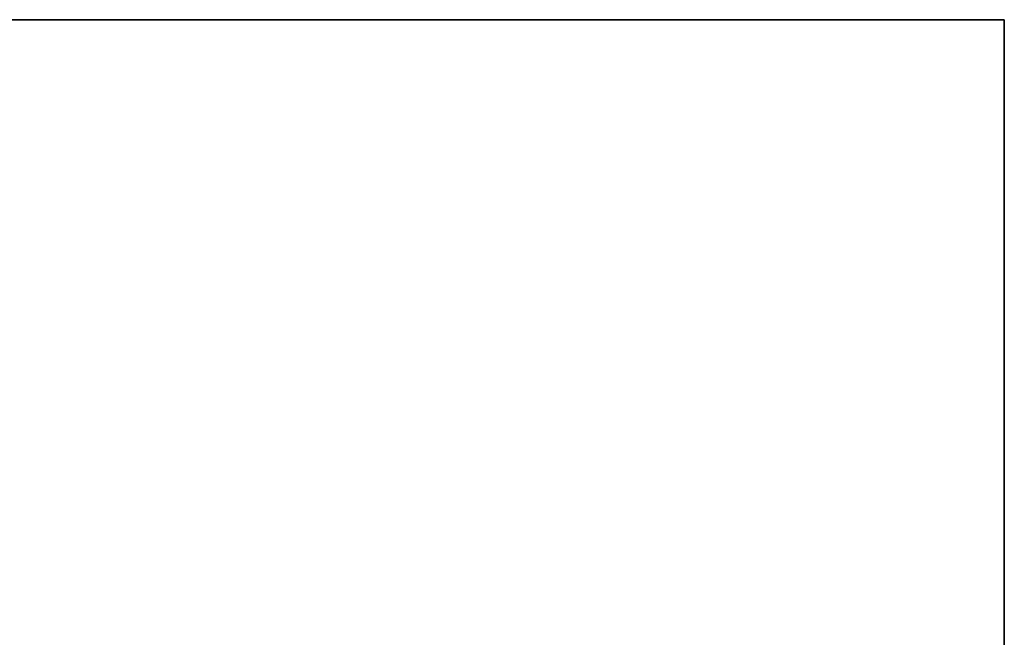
# Model space of a CAD drawing. Extents: x -1299 to -1246.9, y 2743.7 to 2747.9.
# Tile 462 of 656: x -1253.0961 to -1253.0462, y 2744.8532 to 2744.8844. Entities that reach past the tile are written whole.
import ezdxf

# ---------------------------------------------------------------- set-up
doc = ezdxf.new("R2010")
doc.units = 0
doc.header["$LTSCALE"] = 150
doc.header["$MEASUREMENT"] = 0
doc.layers.add('3DFACE_SHAPE', color=7, linetype='CONTINUOUS')

msp = doc.modelspace()

# ---------------------------------------------------------------- linework, layer by layer
at = {"layer": '3DFACE_SHAPE', "color": 13}
for points, invisible_edges in [([(-1253.046219, 2744.884449, 0.206), (-1256.944219, 2744.884449, 0.206), (-1253.046219, 2744.782449, 0.206)], 2), ([(-1256.944219, 2744.884449, 0.206), (-1256.944219, 2744.782449, 0.206), (-1253.046219, 2744.782449, 0.206)], 12), ([(-1253.046219, 2744.884449, 0.198), (-1256.944219, 2744.884449, 0.198), (-1253.046219, 2744.884449, 0.206)], 2), ([(-1256.944219, 2744.884449, 0.198), (-1256.944219, 2744.884449, 0.206), (-1253.046219, 2744.884449, 0.206)], 12), ([(-1253.046219, 2744.884449, 0.198), (-1256.927119, 2744.836549, 0.198), (-1256.944219, 2744.884449, 0.198)], 3), ([(-1253.046219, 2744.884449, 0.008), (-1256.944219, 2744.884449, 0.008), (-1253.046219, 2744.836549, 0.008)], 2), ([(-1256.944219, 2744.884449, 0.008), (-1256.944219, 2744.836549, 0.008), (-1253.046219, 2744.836549, 0.008)], 12), ([(-1253.046219, 2744.884449), (-1256.944219, 2744.884449), (-1253.046219, 2744.884449, 0.008)], 2), ([(-1256.944219, 2744.884449), (-1256.944219, 2744.884449, 0.008), (-1253.046219, 2744.884449, 0.008)], 12), ([(-1253.046219, 2744.782449), (-1256.944219, 2744.782449), (-1253.046219, 2744.884449)], 2), ([(-1256.944219, 2744.782449), (-1256.944219, 2744.884449), (-1253.046219, 2744.884449)], 12), ([(-1253.063319, 2744.836549, 0.198), (-1256.927119, 2744.836549, 0.198), (-1253.046219, 2744.884449, 0.198)], 14), ([(-1253.046219, 2744.836549, 0.198), (-1253.063319, 2744.836549, 0.198), (-1253.046219, 2744.884449, 0.198)], 2), ([(-1253.046219, 2744.782449, 0.206), (-1253.046219, 2744.836549, 0.198), (-1253.046219, 2744.884449, 0.206)], 3), ([(-1253.046219, 2744.836549, 0.198), (-1253.046219, 2744.884449, 0.198), (-1253.046219, 2744.884449, 0.206)], 12), ([(-1253.046219, 2744.884449, 0.008), (-1253.046219, 2744.836549, 0.008), (-1253.046219, 2744.884449)], 2), ([(-1253.046219, 2744.836549, 0.008), (-1253.046219, 2744.830349, 0.008), (-1253.046219, 2744.884449)], 14), ([(-1253.046219, 2744.884449), (-1253.046219, 2744.830349, 0.008), (-1253.046219, 2744.782449)], 3)]:
    msp.add_3dface(points, dxfattribs=dict(at, invisible_edges=invisible_edges))

doc.saveas('drawing.dxf')
